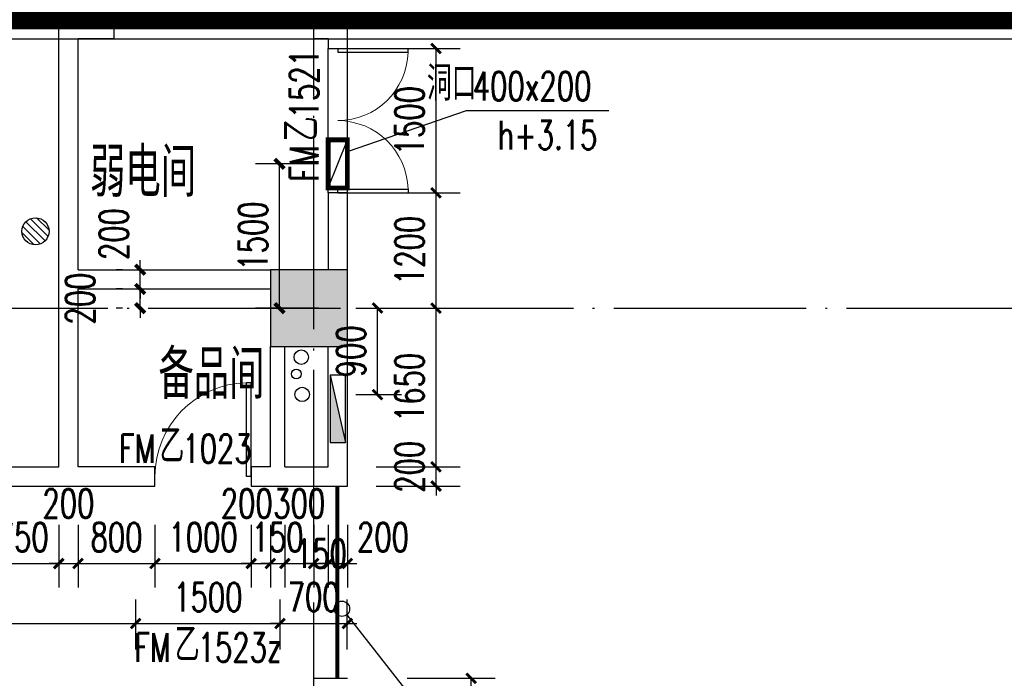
# Model space of a CAD drawing. Extents: x 797781 to 1255204, y 21234 to 1024248.
# Tile 449 of 656: x 952251 to 962488, y 485593 to 492443. Entities that reach past the tile are written whole.
import ezdxf

# ---------------------------------------------------------------- set-up
doc = ezdxf.new("R2010")
doc.units = 0
doc.header["$LTSCALE"] = 1000
doc.header["$MEASUREMENT"] = 0
for name, pattern in [('( Hidden )', [0.375, 0.25, -0.125]), ('230303生产综合楼-平面图_t8$0$DOTE', [2.42, 2, -0.2, 0.02, -0.2]), ('__DASH', [0.35, 0.25, -0.1])]:
    doc.linetypes.add(name, pattern=pattern)
for name, color, linetype in [('.2023.03.07提建筑条件', 3, 'Continuous'), ('230303生产综合楼-平面图_t8$0$A-WALL-CURTWALL', 4, 'Continuous'), ('230303生产综合楼-平面图_t8$0$COLUMN', 40, 'Continuous'), ('230303生产综合楼-平面图_t8$0$CURTWALL', 4, 'Continuous'), ('230303生产综合楼-平面图_t8$0$DIM_IDEN', 3, 'Continuous'), ('230303生产综合楼-平面图_t8$0$DOOR_FIRE', 4, 'Continuous'), ('230303生产综合楼-平面图_t8$0$DOOR_FIRE_TEXT', 7, 'Continuous'), ('230303生产综合楼-平面图_t8$0$DOTE', 1, '230303生产综合楼-平面图_t8$0$DOTE'), ('230303生产综合楼-平面图_t8$0$PUB_DIM', 3, 'Continuous'), ('230303生产综合楼-平面图_t8$0$PUB_HATCH', 8, 'Continuous'), ('230303生产综合楼-平面图_t8$0$PUB_TEXT', 7, 'Continuous'), ('230303生产综合楼-平面图_t8$0$VPIPE-雨水', 4, 'Continuous'), ('230303生产综合楼-平面图_t8$0$VRV-PIPE', 1, 'Continuous'), ('230303生产综合楼-平面图_t8$0$WALL', 40, 'Continuous'), ('230303生产综合楼-平面图_t8$0$板洞', 6, 'Continuous'), ('DIM_LEAD', 3, 'Continuous'), ('EQUIP_地漏', 7, 'Continuous'), ('EQUIP_消火栓', 7, 'Continuous'), ('PUB_DIM', 3, 'Continuous'), ('PUB_HATCH', 8, 'Continuous'), ('PUB_TEXT', 7, 'Continuous'), ('VPIPE-消防', 1, 'Continuous'), ('防排烟', 7, 'Continuous')]:
    doc.layers.add(name, color=color, linetype=linetype)
doc.styles.add('230303生产综合楼-平面图_t8$0$_TCH_DIM', font='SIMPLEX', dxfattribs={"bigfont": 'GBCBIG'})
doc.styles.add('230303生产综合楼-平面图_T8$0$_TCH_DIM_T3', font='SIMPLEX', dxfattribs={"width": 0.705882, "bigfont": 'GBCBIG'})
doc.styles.add('230303生产综合楼-平面图_t8$0$_TCH_WINDOW', font='SIMPLEX', dxfattribs={"height": 3.5, "bigfont": 'GBCBIG'})
doc.styles.add('_TCH_DIM', font='SIMPLEX', dxfattribs={"bigfont": 'GBCBIG'})
doc.styles.add('_TCH_DIM_T3', font='SIMPLEX', dxfattribs={"width": 0.705882, "bigfont": 'GBCBIG'})
doc.dimstyles.new('230303生产综合楼-平面图_T8$0$_TCH_ARCH&&100', dxfattribs={"dimtxt": 297.5, "dimasz": 100, "dimexe": 250, "dimexo": 300, "dimgap": 126.25, "dimtad": 1, "dimdec": 0, "dimzin": 0, "dimdsep": 46, "dimtxsty": '230303生产综合楼-平面图_T8$0$_TCH_DIM_T3', "dimblk": '230303生产综合楼-平面图_t8$0$_ArchTick', "dimcen": 0.09, "dimclrt": 7, "dimazin": 2, "dimtfac": 1, "dimtdec": 0, "dimtix": 1, "dimtmove": 2, "dimatfit": 3, "dimfxl": 1, "dimtolj": 1, "dimtzin": 0, "dimarcsym": 0})
doc.dimstyles.new('_TCH_ARCH&&100', dxfattribs={"dimtxt": 297.5, "dimasz": 100, "dimexe": 250, "dimexo": 300, "dimgap": 126.25, "dimtad": 1, "dimdec": 0, "dimzin": 0, "dimdsep": 46, "dimtxsty": '_TCH_DIM_T3', "dimblk": 'ARCHTICK', "dimcen": 0.09, "dimclrt": 7, "dimazin": 2, "dimtfac": 1, "dimtdec": 0, "dimtix": 1, "dimtmove": 2, "dimatfit": 3, "dimfxl": 1, "dimtolj": 1, "dimtzin": 0, "dimarcsym": 0})

# ---------------------------------------------------------------- blocks, each defined once
blk = doc.blocks.new('AQ4-5')
at = {"color": 6, "linetype": '__DASH', "ltscale": 4, "const_width": 200}
blk.add_lwpolyline([(1037161, 481763), (1037161, 487414), (1062695, 484763), (1130261, 484763), (1130261, 481763)], dxfattribs=at)
blk = doc.blocks.new('_ArchTick')
at = {"color": 0, "linetype": 'ByBlock', "const_width": 0.4}
blk.add_lwpolyline([(-0.5, -0.5), (0.5, 0.5)], dxfattribs=at)
blk = doc.blocks.new('*D6689')
at = {"layer": 'Defpoints', "color": 0, "transparency": 16777216}
for p in [(1097055, 374697), (1097761, 374697), (1097761, 373196)]:
    blk.add_point(p, dxfattribs=at)
at = {"layer": 'PUB_DIM', "color": 0, "lineweight": -2, "transparency": 16777216}
for p, q in [((1097461, 374697), (1096805, 374697)), ((1097055, 373196), (1097055, 374697)), ((1097461, 373196), (1096805, 373196))]:
    blk.add_line(p, q, dxfattribs=at)
at = {"layer": 'PUB_DIM', "color": 0, "lineweight": -2, "transparency": 16777216, "xscale": 100, "yscale": 100, "zscale": 100}
for p, rotation in [((1097055, 374697), 90), ((1097055, 373196), 270)]:
    blk.add_blockref('_ArchTick', p, dxfattribs=dict(at, rotation=rotation))
at = {"layer": 'PUB_DIM', "color": 7, "transparency": 16777216, "insert": (1096780, 373946), "char_height": 297.5, "attachment_point": 5, "rotation": 90, "style": '_TCH_DIM_T3'}
blk.add_mtext('\\A1;1500', dxfattribs=at)
blk = doc.blocks.new('$TwtSys$00000141')
for p, q in [((-94.2, 7.7), (-10.1, 91.8)), ((-94.2, 7.7), (-10.1, 91.8)), ((-87.2, -35.1), (35.1, 87.2)), ((-87.2, -35.1), (35.1, 87.2)), ((-66.5, -66.5), (66.5, 66.5)), ((-66.5, -66.5), (66.5, 66.5)), ((-32.4, -87.1), (87.6, 32.9)), ((-32.4, -87.1), (87.6, 32.9)), ((11.4, -92.3), (92.3, -11.4)), ((11.4, -92.3), (92.3, -11.4))]:
    blk.add_line(p, q)
blk.add_circle((0, 0), 94)
blk.add_circle((0, 0), 94)
blk = doc.blocks.new('3FDL')
at = {"layer": 'EQUIP_地漏', "xscale": 1.5, "yscale": 1.5, "zscale": 1.5, "rotation": 270}
blk.add_blockref('$TwtSys$00000141', (1154790, 179203, -32), dxfattribs=at)
blk = doc.blocks.new('230303生产综合楼-平面图_t8$0$_ArchTick')
at = {"color": 0, "linetype": 'ByBlock', "const_width": 0.3}
blk.add_lwpolyline([(-0.5, -0.5), (0.5, 0.5)], dxfattribs=at)
blk = doc.blocks.new('*D6323')
at = {"layer": '230303生产综合楼-平面图_t8$0$PUB_DIM', "color": 0, "lineweight": -2, "transparency": 16777216}
for p, q in [((1083225, 282400), (1083701, 282400)), ((1083451, 281500), (1083451, 282400)), ((1083225, 281500), (1083701, 281500))]:
    blk.add_line(p, q, dxfattribs=at)
at = {"layer": 'Defpoints', "color": 0, "transparency": 16777216}
for p in [(1082925, 282400), (1083451, 282400), (1082925, 281500)]:
    blk.add_point(p, dxfattribs=at)
at = {"layer": '230303生产综合楼-平面图_t8$0$PUB_DIM', "color": 0, "lineweight": -2, "transparency": 16777216, "xscale": 100, "yscale": 100, "zscale": 100}
for p, rotation in [((1083451, 282400), 90), ((1083451, 281500), 270)]:
    blk.add_blockref('230303生产综合楼-平面图_t8$0$_ArchTick', p, dxfattribs=dict(at, rotation=rotation))
at = {"layer": '230303生产综合楼-平面图_t8$0$PUB_DIM', "color": 7, "transparency": 16777216, "insert": (1083176, 281950), "char_height": 297.5, "attachment_point": 5, "rotation": 90, "style": '230303生产综合楼-平面图_T8$0$_TCH_DIM_T3'}
blk.add_mtext('\\A1;900', dxfattribs=at)
blk = doc.blocks.new('$TwtSys$00000434')
for p, q in [((-0.5, 0.5), (-0.5, -0.5)), ((-0.5, -0.5), (0.5, 0.5)), ((0.5, 0.5), (-0.5, 0.5)), ((0.5, -0.5), (0.5, 0.5)), ((-0.5, -0.5), (0.5, -0.5))]:
    blk.add_line(p, q)
blk.add_solid([(0.5, -0.5), (0.5, 0.5), (-0.5, -0.5)])
blk = doc.blocks.new('230303生产综合楼-平面图_t8$0$LMJ')
at = {"layer": '230303生产综合楼-平面图_t8$0$VRV-PIPE', "color": 2, "linetype": 'Continuous'}
blk.add_circle((1092641, 183743), 50, dxfattribs=at)
blk = doc.blocks.new('*D6218')
at = {"layer": '230303生产综合楼-平面图_t8$0$PUB_DIM', "color": 0, "lineweight": -2, "transparency": 16777216}
for p, q in [((773098, 188199), (773098, 188719)), ((779998, 188199), (779998, 188719)), ((773098, 188469), (779998, 188469))]:
    blk.add_line(p, q, dxfattribs=at)
at = {"layer": 'Defpoints', "color": 0, "transparency": 16777216}
for p in [(779998, 188469), (773098, 187899), (779998, 187899)]:
    blk.add_point(p, dxfattribs=at)
at = {"layer": '230303生产综合楼-平面图_t8$0$PUB_DIM', "color": 0, "lineweight": -2, "transparency": 16777216, "xscale": 100, "yscale": 100, "zscale": 100}
for p, rotation in [((773098, 188469), 180.000151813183), ((779998, 188469), 0.0001518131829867)]:
    blk.add_blockref('230303生产综合楼-平面图_t8$0$_ArchTick', p, dxfattribs=dict(at, rotation=rotation))
at = {"layer": '230303生产综合楼-平面图_t8$0$PUB_DIM', "color": 7, "transparency": 16777216, "insert": (776548, 188744), "char_height": 297.5, "attachment_point": 5, "rotation": 0.0002, "style": '230303生产综合楼-平面图_T8$0$_TCH_DIM_T3'}
blk.add_mtext('\\A1;6900', dxfattribs=at)
blk = doc.blocks.new('*D6219')
at = {"layer": '230303生产综合楼-平面图_t8$0$PUB_DIM', "color": 0, "lineweight": -2, "transparency": 16777216}
for p, q in [((779998, 188199), (779998, 188719)), ((781498, 188199), (781498, 188719)), ((779998, 188469), (781498, 188469))]:
    blk.add_line(p, q, dxfattribs=at)
at = {"layer": 'Defpoints', "color": 0, "transparency": 16777216}
for p in [(781498, 188469), (779998, 187899), (781498, 187899)]:
    blk.add_point(p, dxfattribs=at)
at = {"layer": '230303生产综合楼-平面图_t8$0$PUB_DIM', "color": 0, "lineweight": -2, "transparency": 16777216, "xscale": 100, "yscale": 100, "zscale": 100}
for p, rotation in [((779998, 188469), 180.0001518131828), ((781498, 188469), 0.000151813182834)]:
    blk.add_blockref('230303生产综合楼-平面图_t8$0$_ArchTick', p, dxfattribs=dict(at, rotation=rotation))
at = {"layer": '230303生产综合楼-平面图_t8$0$PUB_DIM', "color": 7, "transparency": 16777216, "insert": (780748, 188744), "char_height": 297.5, "attachment_point": 5, "rotation": 0.0002, "style": '230303生产综合楼-平面图_T8$0$_TCH_DIM_T3'}
blk.add_mtext('\\A1;1500', dxfattribs=at)
blk = doc.blocks.new('*D6220')
at = {"layer": '230303生产综合楼-平面图_t8$0$PUB_DIM', "color": 0, "lineweight": -2, "transparency": 16777216}
for p, q in [((781498, 188199), (781498, 188719)), ((782198, 188199), (782198, 188719)), ((781498, 188469), (781398, 188469)), ((781498, 188469), (782198, 188469)), ((782198, 188469), (782298, 188469))]:
    blk.add_line(p, q, dxfattribs=at)
at = {"layer": 'Defpoints', "color": 0, "transparency": 16777216}
for p in [(782198, 188469), (781498, 187899), (782198, 187899)]:
    blk.add_point(p, dxfattribs=at)
at = {"layer": '230303生产综合楼-平面图_t8$0$PUB_DIM', "color": 0, "lineweight": -2, "transparency": 16777216, "xscale": 100, "yscale": 100, "zscale": 100}
for p, rotation in [((781498, 188469), 0.0001518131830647), ((782198, 188469), 180.0001518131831)]:
    blk.add_blockref('230303生产综合楼-平面图_t8$0$_ArchTick', p, dxfattribs=dict(at, rotation=rotation))
at = {"layer": '230303生产综合楼-平面图_t8$0$PUB_DIM', "color": 7, "transparency": 16777216, "insert": (781848, 188744), "char_height": 297.5, "attachment_point": 5, "rotation": 0.0002, "style": '230303生产综合楼-平面图_T8$0$_TCH_DIM_T3'}
blk.add_mtext('\\A1;700', dxfattribs=at)
blk = doc.blocks.new('*D6234')
at = {"layer": '230303生产综合楼-平面图_t8$0$PUB_DIM', "color": 0, "lineweight": -2, "transparency": 16777216}
for p, q in [((782821, 187899), (783736, 187899)), ((783486, 183349), (783486, 187899)), ((782821, 183349), (783736, 183349))]:
    blk.add_line(p, q, dxfattribs=at)
at = {"layer": 'Defpoints', "color": 0, "transparency": 16777216}
for p in [(782521, 187899), (783486, 187899), (782521, 183349)]:
    blk.add_point(p, dxfattribs=at)
at = {"layer": '230303生产综合楼-平面图_t8$0$PUB_DIM', "color": 0, "lineweight": -2, "transparency": 16777216, "xscale": 100, "yscale": 100, "zscale": 100}
for p, rotation in [((783486, 187899), 90), ((783486, 183349), 270)]:
    blk.add_blockref('230303生产综合楼-平面图_t8$0$_ArchTick', p, dxfattribs=dict(at, rotation=rotation))
at = {"layer": '230303生产综合楼-平面图_t8$0$PUB_DIM', "color": 7, "transparency": 16777216, "insert": (783211, 185624), "char_height": 297.5, "attachment_point": 5, "rotation": 90, "style": '230303生产综合楼-平面图_T8$0$_TCH_DIM_T3'}
blk.add_mtext('\\A1;4550', dxfattribs=at)
blk = doc.blocks.new('*D1553')
at = {"layer": 'Defpoints', "color": 0, "transparency": 16777216}
for p in [(953504, 489643), (953619, 489643), (953619, 489443)]:
    blk.add_point(p, dxfattribs=at)
at = {"layer": 'PUB_DIM', "color": 0, "lineweight": -2, "transparency": 16777216}
for p, q in [((953504, 489643), (953504, 489743)), ((953319, 489643), (953254, 489643)), ((953504, 489443), (953504, 489643)), ((953319, 489443), (953254, 489443)), ((953504, 489443), (953504, 489343))]:
    blk.add_line(p, q, dxfattribs=at)
at = {"layer": 'PUB_DIM', "color": 0, "lineweight": -2, "transparency": 16777216, "xscale": 100, "yscale": 100, "zscale": 100}
for p, rotation in [((953504, 489643), 270), ((953504, 489443), 90)]:
    blk.add_blockref('_ArchTick', p, dxfattribs=dict(at, rotation=rotation))
at = {"layer": 'PUB_DIM', "color": 7, "transparency": 16777216, "insert": (952879, 489543), "char_height": 297.5, "attachment_point": 5, "rotation": 90, "style": '_TCH_DIM_T3'}
blk.add_mtext('\\A1;200', dxfattribs=at)
blk = doc.blocks.new('*D1554')
at = {"layer": 'Defpoints', "color": 0, "transparency": 16777216}
for p in [(953504, 489843), (953619, 489843), (953619, 489643)]:
    blk.add_point(p, dxfattribs=at)
at = {"layer": 'PUB_DIM', "color": 0, "lineweight": -2, "transparency": 16777216}
for p, q in [((953319, 489843), (953254, 489843)), ((953504, 489843), (953504, 489943)), ((953504, 489643), (953504, 489843)), ((953319, 489643), (953254, 489643)), ((953504, 489643), (953504, 489543))]:
    blk.add_line(p, q, dxfattribs=at)
at = {"layer": 'PUB_DIM', "color": 0, "lineweight": -2, "transparency": 16777216, "xscale": 100, "yscale": 100, "zscale": 100}
for p, rotation in [((953504, 489843), 270), ((953504, 489643), 90)]:
    blk.add_blockref('_ArchTick', p, dxfattribs=dict(at, rotation=rotation))
at = {"layer": 'PUB_DIM', "color": 7, "transparency": 16777216, "insert": (953229, 490213), "char_height": 297.5, "attachment_point": 5, "rotation": 90, "style": '_TCH_DIM_T3'}
blk.add_mtext('\\A1;200', dxfattribs=at)
blk = doc.blocks.new('*D1667')
at = {"layer": '230303生产综合楼-平面图_t8$0$PUB_DIM', "color": 0, "lineweight": -2, "transparency": 16777216}
for p, q in [((956580, 487793), (956580, 487893)), ((955958, 487793), (956830, 487793)), ((956580, 487593), (956580, 487793)), ((955958, 487593), (956830, 487593)), ((956580, 487593), (956580, 487493))]:
    blk.add_line(p, q, dxfattribs=at)
at = {"layer": 'Defpoints', "color": 0, "transparency": 16777216}
for p in [(955658, 487793), (956580, 487793), (955658, 487593)]:
    blk.add_point(p, dxfattribs=at)
at = {"layer": '230303生产综合楼-平面图_t8$0$PUB_DIM', "color": 0, "lineweight": -2, "transparency": 16777216, "xscale": 100, "yscale": 100, "zscale": 100}
for p, rotation in [((956580, 487793), 270), ((956580, 487593), 90)]:
    blk.add_blockref('230303生产综合楼-平面图_t8$0$_ArchTick', p, dxfattribs=dict(at, rotation=rotation))
at = {"layer": '230303生产综合楼-平面图_t8$0$PUB_DIM', "color": 7, "transparency": 16777216, "insert": (956305, 487793), "char_height": 297.5, "attachment_point": 5, "rotation": 90, "style": '230303生产综合楼-平面图_T8$0$_TCH_DIM_T3'}
blk.add_mtext('\\A1;200', dxfattribs=at)
blk = doc.blocks.new('*D1668')
at = {"layer": '230303生产综合楼-平面图_t8$0$PUB_DIM', "color": 0, "lineweight": -2, "transparency": 16777216}
for p, q in [((955958, 489443), (956830, 489443)), ((956580, 487793), (956580, 489443)), ((955958, 487793), (956830, 487793))]:
    blk.add_line(p, q, dxfattribs=at)
at = {"layer": 'Defpoints', "color": 0, "transparency": 16777216}
for p in [(955658, 489443), (956580, 489443), (955658, 487793)]:
    blk.add_point(p, dxfattribs=at)
at = {"layer": '230303生产综合楼-平面图_t8$0$PUB_DIM', "color": 0, "lineweight": -2, "transparency": 16777216, "xscale": 100, "yscale": 100, "zscale": 100}
for p, rotation in [((956580, 489443), 90), ((956580, 487793), 270)]:
    blk.add_blockref('230303生产综合楼-平面图_t8$0$_ArchTick', p, dxfattribs=dict(at, rotation=rotation))
at = {"layer": '230303生产综合楼-平面图_t8$0$PUB_DIM', "color": 7, "transparency": 16777216, "insert": (956305, 488618), "char_height": 297.5, "attachment_point": 5, "rotation": 90, "style": '230303生产综合楼-平面图_T8$0$_TCH_DIM_T3'}
blk.add_mtext('\\A1;1650', dxfattribs=at)
blk = doc.blocks.new('*D1669')
at = {"layer": '230303生产综合楼-平面图_t8$0$PUB_DIM', "color": 0, "lineweight": -2, "transparency": 16777216}
for p, q in [((955958, 490643), (956830, 490643)), ((956580, 489443), (956580, 490643)), ((955958, 489443), (956830, 489443))]:
    blk.add_line(p, q, dxfattribs=at)
at = {"layer": 'Defpoints', "color": 0, "transparency": 16777216}
for p in [(955658, 490643), (956580, 490643), (955658, 489443)]:
    blk.add_point(p, dxfattribs=at)
at = {"layer": '230303生产综合楼-平面图_t8$0$PUB_DIM', "color": 0, "lineweight": -2, "transparency": 16777216, "xscale": 100, "yscale": 100, "zscale": 100}
for p, rotation in [((956580, 490643), 90), ((956580, 489443), 270)]:
    blk.add_blockref('230303生产综合楼-平面图_t8$0$_ArchTick', p, dxfattribs=dict(at, rotation=rotation))
at = {"layer": '230303生产综合楼-平面图_t8$0$PUB_DIM', "color": 7, "transparency": 16777216, "insert": (956305, 490043), "char_height": 297.5, "attachment_point": 5, "rotation": 90, "style": '230303生产综合楼-平面图_T8$0$_TCH_DIM_T3'}
blk.add_mtext('\\A1;1200', dxfattribs=at)
blk = doc.blocks.new('*D1670')
at = {"layer": '230303生产综合楼-平面图_t8$0$PUB_DIM', "color": 0, "lineweight": -2, "transparency": 16777216}
for p, q in [((955958, 492143), (956830, 492143)), ((956580, 490643), (956580, 492143)), ((955958, 490643), (956830, 490643))]:
    blk.add_line(p, q, dxfattribs=at)
at = {"layer": 'Defpoints', "color": 0, "transparency": 16777216}
for p in [(955658, 492143), (956580, 492143), (955658, 490643)]:
    blk.add_point(p, dxfattribs=at)
at = {"layer": '230303生产综合楼-平面图_t8$0$PUB_DIM', "color": 0, "lineweight": -2, "transparency": 16777216, "xscale": 100, "yscale": 100, "zscale": 100}
for p, rotation in [((956580, 492143), 90), ((956580, 490643), 270)]:
    blk.add_blockref('230303生产综合楼-平面图_t8$0$_ArchTick', p, dxfattribs=dict(at, rotation=rotation))
at = {"layer": '230303生产综合楼-平面图_t8$0$PUB_DIM', "color": 7, "transparency": 16777216, "insert": (956305, 491393), "char_height": 297.5, "attachment_point": 5, "rotation": 90, "style": '230303生产综合楼-平面图_T8$0$_TCH_DIM_T3'}
blk.add_mtext('\\A1;1500', dxfattribs=at)
blk = doc.blocks.new('*D1694')
at = {"layer": '230303生产综合楼-平面图_t8$0$PUB_DIM', "color": 0, "lineweight": -2, "transparency": 16777216}
for p, q in [((951908, 487190), (951908, 486537)), ((952658, 487190), (952658, 486537)), ((951908, 486787), (951808, 486787)), ((951908, 486787), (952658, 486787)), ((952658, 486787), (952758, 486787))]:
    blk.add_line(p, q, dxfattribs=at)
at = {"layer": 'Defpoints', "color": 0, "transparency": 16777216}
for p in [(951908, 487490), (952658, 487490), (952658, 486787)]:
    blk.add_point(p, dxfattribs=at)
at = {"layer": '230303生产综合楼-平面图_t8$0$PUB_DIM', "color": 0, "lineweight": -2, "transparency": 16777216, "xscale": 100, "yscale": 100, "zscale": 100}
blk.add_blockref('230303生产综合楼-平面图_t8$0$_ArchTick', (951908, 486787), dxfattribs=at)
at = {"layer": '230303生产综合楼-平面图_t8$0$PUB_DIM', "color": 0, "lineweight": -2, "transparency": 16777216, "xscale": 100, "yscale": 100, "zscale": 100, "rotation": 180}
blk.add_blockref('230303生产综合楼-平面图_t8$0$_ArchTick', (952658, 486787), dxfattribs=at)
at = {"layer": '230303生产综合楼-平面图_t8$0$PUB_DIM', "color": 7, "transparency": 16777216, "insert": (952283, 487062), "char_height": 297.5, "attachment_point": 5, "style": '230303生产综合楼-平面图_T8$0$_TCH_DIM_T3'}
blk.add_mtext('\\A1;750', dxfattribs=at)
blk = doc.blocks.new('*D1695')
at = {"layer": '230303生产综合楼-平面图_t8$0$PUB_DIM', "color": 0, "lineweight": -2, "transparency": 16777216}
for p, q in [((952658, 487190), (952658, 486537)), ((952858, 487190), (952858, 486537)), ((952658, 486787), (952558, 486787)), ((952658, 486787), (952858, 486787)), ((952858, 486787), (952958, 486787))]:
    blk.add_line(p, q, dxfattribs=at)
at = {"layer": 'Defpoints', "color": 0, "transparency": 16777216}
for p in [(952658, 487490), (952858, 487490), (952858, 486787)]:
    blk.add_point(p, dxfattribs=at)
at = {"layer": '230303生产综合楼-平面图_t8$0$PUB_DIM', "color": 0, "lineweight": -2, "transparency": 16777216, "xscale": 100, "yscale": 100, "zscale": 100}
blk.add_blockref('230303生产综合楼-平面图_t8$0$_ArchTick', (952658, 486787), dxfattribs=at)
at = {"layer": '230303生产综合楼-平面图_t8$0$PUB_DIM', "color": 0, "lineweight": -2, "transparency": 16777216, "xscale": 100, "yscale": 100, "zscale": 100, "rotation": 180}
blk.add_blockref('230303生产综合楼-平面图_t8$0$_ArchTick', (952858, 486787), dxfattribs=at)
at = {"layer": '230303生产综合楼-平面图_t8$0$PUB_DIM', "color": 7, "transparency": 16777216, "insert": (952758, 487412), "char_height": 297.5, "attachment_point": 5, "style": '230303生产综合楼-平面图_T8$0$_TCH_DIM_T3'}
blk.add_mtext('\\A1;200', dxfattribs=at)
blk = doc.blocks.new('*D1696')
at = {"layer": '230303生产综合楼-平面图_t8$0$PUB_DIM', "color": 0, "lineweight": -2, "transparency": 16777216}
for p, q in [((952858, 487190), (952858, 486537)), ((953658, 487190), (953658, 486537)), ((952858, 486787), (953658, 486787))]:
    blk.add_line(p, q, dxfattribs=at)
at = {"layer": 'Defpoints', "color": 0, "transparency": 16777216}
for p in [(952858, 487490), (953658, 487490), (953658, 486787)]:
    blk.add_point(p, dxfattribs=at)
at = {"layer": '230303生产综合楼-平面图_t8$0$PUB_DIM', "color": 0, "lineweight": -2, "transparency": 16777216, "xscale": 100, "yscale": 100, "zscale": 100, "rotation": 180}
blk.add_blockref('230303生产综合楼-平面图_t8$0$_ArchTick', (952858, 486787), dxfattribs=at)
at = {"layer": '230303生产综合楼-平面图_t8$0$PUB_DIM', "color": 0, "lineweight": -2, "transparency": 16777216, "xscale": 100, "yscale": 100, "zscale": 100}
blk.add_blockref('230303生产综合楼-平面图_t8$0$_ArchTick', (953658, 486787), dxfattribs=at)
at = {"layer": '230303生产综合楼-平面图_t8$0$PUB_DIM', "color": 7, "transparency": 16777216, "insert": (953258, 487062), "char_height": 297.5, "attachment_point": 5, "style": '230303生产综合楼-平面图_T8$0$_TCH_DIM_T3'}
blk.add_mtext('\\A1;800', dxfattribs=at)
blk = doc.blocks.new('*D1697')
at = {"layer": '230303生产综合楼-平面图_t8$0$PUB_DIM', "color": 0, "lineweight": -2, "transparency": 16777216}
for p, q in [((953658, 487190), (953658, 486537)), ((954658, 487190), (954658, 486537)), ((953658, 486787), (954658, 486787))]:
    blk.add_line(p, q, dxfattribs=at)
at = {"layer": 'Defpoints', "color": 0, "transparency": 16777216}
for p in [(953658, 487490), (954658, 487490), (954658, 486787)]:
    blk.add_point(p, dxfattribs=at)
at = {"layer": '230303生产综合楼-平面图_t8$0$PUB_DIM', "color": 0, "lineweight": -2, "transparency": 16777216, "xscale": 100, "yscale": 100, "zscale": 100, "rotation": 180}
blk.add_blockref('230303生产综合楼-平面图_t8$0$_ArchTick', (953658, 486787), dxfattribs=at)
at = {"layer": '230303生产综合楼-平面图_t8$0$PUB_DIM', "color": 0, "lineweight": -2, "transparency": 16777216, "xscale": 100, "yscale": 100, "zscale": 100}
blk.add_blockref('230303生产综合楼-平面图_t8$0$_ArchTick', (954658, 486787), dxfattribs=at)
at = {"layer": '230303生产综合楼-平面图_t8$0$PUB_DIM', "color": 7, "transparency": 16777216, "insert": (954158, 487062), "char_height": 297.5, "attachment_point": 5, "style": '230303生产综合楼-平面图_T8$0$_TCH_DIM_T3'}
blk.add_mtext('\\A1;1000', dxfattribs=at)
blk = doc.blocks.new('*D1698')
at = {"layer": '230303生产综合楼-平面图_t8$0$PUB_DIM', "color": 0, "lineweight": -2, "transparency": 16777216}
for p, q in [((954658, 487190), (954658, 486537)), ((954858, 487190), (954858, 486537)), ((954658, 486787), (954558, 486787)), ((954658, 486787), (954858, 486787)), ((954858, 486787), (954958, 486787))]:
    blk.add_line(p, q, dxfattribs=at)
at = {"layer": 'Defpoints', "color": 0, "transparency": 16777216}
for p in [(954658, 487490), (954858, 487490), (954858, 486787)]:
    blk.add_point(p, dxfattribs=at)
at = {"layer": '230303生产综合楼-平面图_t8$0$PUB_DIM', "color": 0, "lineweight": -2, "transparency": 16777216, "xscale": 100, "yscale": 100, "zscale": 100}
blk.add_blockref('230303生产综合楼-平面图_t8$0$_ArchTick', (954658, 486787), dxfattribs=at)
at = {"layer": '230303生产综合楼-平面图_t8$0$PUB_DIM', "color": 0, "lineweight": -2, "transparency": 16777216, "xscale": 100, "yscale": 100, "zscale": 100, "rotation": 180}
blk.add_blockref('230303生产综合楼-平面图_t8$0$_ArchTick', (954858, 486787), dxfattribs=at)
at = {"layer": '230303生产综合楼-平面图_t8$0$PUB_DIM', "color": 7, "transparency": 16777216, "insert": (954612, 487412), "char_height": 297.5, "attachment_point": 5, "style": '230303生产综合楼-平面图_T8$0$_TCH_DIM_T3'}
blk.add_mtext('\\A1;200', dxfattribs=at)
blk = doc.blocks.new('*D1699')
at = {"layer": '230303生产综合楼-平面图_t8$0$PUB_DIM', "color": 0, "lineweight": -2, "transparency": 16777216}
for p, q in [((954858, 487190), (954858, 486537)), ((955008, 487190), (955008, 486537)), ((954858, 486787), (954758, 486787)), ((954858, 486787), (955008, 486787)), ((955008, 486787), (955108, 486787))]:
    blk.add_line(p, q, dxfattribs=at)
at = {"layer": 'Defpoints', "color": 0, "transparency": 16777216}
for p in [(954858, 487490), (955008, 487490), (955008, 486787)]:
    blk.add_point(p, dxfattribs=at)
at = {"layer": '230303生产综合楼-平面图_t8$0$PUB_DIM', "color": 0, "lineweight": -2, "transparency": 16777216, "xscale": 100, "yscale": 100, "zscale": 100}
blk.add_blockref('230303生产综合楼-平面图_t8$0$_ArchTick', (954858, 486787), dxfattribs=at)
at = {"layer": '230303生产综合楼-平面图_t8$0$PUB_DIM', "color": 0, "lineweight": -2, "transparency": 16777216, "xscale": 100, "yscale": 100, "zscale": 100, "rotation": 180}
blk.add_blockref('230303生产综合楼-平面图_t8$0$_ArchTick', (955008, 486787), dxfattribs=at)
at = {"layer": '230303生产综合楼-平面图_t8$0$PUB_DIM', "color": 7, "transparency": 16777216, "insert": (954933, 487062), "char_height": 297.5, "attachment_point": 5, "style": '230303生产综合楼-平面图_T8$0$_TCH_DIM_T3'}
blk.add_mtext('\\A1;150', dxfattribs=at)
blk = doc.blocks.new('*D1700')
at = {"layer": '230303生产综合楼-平面图_t8$0$PUB_DIM', "color": 0, "lineweight": -2, "transparency": 16777216}
for p, q in [((955008, 487190), (955008, 486537)), ((955308, 487190), (955308, 486537)), ((955008, 486787), (955308, 486787))]:
    blk.add_line(p, q, dxfattribs=at)
at = {"layer": 'Defpoints', "color": 0, "transparency": 16777216}
for p in [(955008, 487490), (955308, 487490), (955308, 486787)]:
    blk.add_point(p, dxfattribs=at)
at = {"layer": '230303生产综合楼-平面图_t8$0$PUB_DIM', "color": 0, "lineweight": -2, "transparency": 16777216, "xscale": 100, "yscale": 100, "zscale": 100, "rotation": 180}
blk.add_blockref('230303生产综合楼-平面图_t8$0$_ArchTick', (955008, 486787), dxfattribs=at)
at = {"layer": '230303生产综合楼-平面图_t8$0$PUB_DIM', "color": 0, "lineweight": -2, "transparency": 16777216, "xscale": 100, "yscale": 100, "zscale": 100}
blk.add_blockref('230303生产综合楼-平面图_t8$0$_ArchTick', (955308, 486787), dxfattribs=at)
at = {"layer": '230303生产综合楼-平面图_t8$0$PUB_DIM', "color": 7, "transparency": 16777216, "insert": (955158, 487412), "char_height": 297.5, "attachment_point": 5, "style": '230303生产综合楼-平面图_T8$0$_TCH_DIM_T3'}
blk.add_mtext('\\A1;300', dxfattribs=at)
blk = doc.blocks.new('*D1701')
at = {"layer": '230303生产综合楼-平面图_t8$0$PUB_DIM', "color": 0, "lineweight": -2, "transparency": 16777216}
for p, q in [((955308, 487190), (955308, 486537)), ((955458, 487190), (955458, 486537)), ((955308, 486787), (955208, 486787)), ((955308, 486787), (955458, 486787)), ((955458, 486787), (955558, 486787))]:
    blk.add_line(p, q, dxfattribs=at)
at = {"layer": 'Defpoints', "color": 0, "transparency": 16777216}
for p in [(955308, 487490), (955458, 487490), (955458, 486787)]:
    blk.add_point(p, dxfattribs=at)
at = {"layer": '230303生产综合楼-平面图_t8$0$PUB_DIM', "color": 0, "lineweight": -2, "transparency": 16777216, "xscale": 100, "yscale": 100, "zscale": 100}
blk.add_blockref('230303生产综合楼-平面图_t8$0$_ArchTick', (955308, 486787), dxfattribs=at)
at = {"layer": '230303生产综合楼-平面图_t8$0$PUB_DIM', "color": 0, "lineweight": -2, "transparency": 16777216, "xscale": 100, "yscale": 100, "zscale": 100, "rotation": 180}
blk.add_blockref('230303生产综合楼-平面图_t8$0$_ArchTick', (955458, 486787), dxfattribs=at)
at = {"layer": '230303生产综合楼-平面图_t8$0$PUB_DIM', "color": 7, "transparency": 16777216, "insert": (955383, 486891), "char_height": 297.5, "attachment_point": 5, "style": '230303生产综合楼-平面图_T8$0$_TCH_DIM_T3'}
blk.add_mtext('\\A1;150', dxfattribs=at)
blk = doc.blocks.new('*D1702')
at = {"layer": '230303生产综合楼-平面图_t8$0$PUB_DIM', "color": 0, "lineweight": -2, "transparency": 16777216}
for p, q in [((955458, 487190), (955458, 486537)), ((955658, 487190), (955658, 486537)), ((955458, 486787), (955358, 486787)), ((955458, 486787), (955658, 486787)), ((955658, 486787), (955758, 486787))]:
    blk.add_line(p, q, dxfattribs=at)
at = {"layer": 'Defpoints', "color": 0, "transparency": 16777216}
for p in [(955458, 487490), (955658, 487490), (955658, 486787)]:
    blk.add_point(p, dxfattribs=at)
at = {"layer": '230303生产综合楼-平面图_t8$0$PUB_DIM', "color": 0, "lineweight": -2, "transparency": 16777216, "xscale": 100, "yscale": 100, "zscale": 100}
blk.add_blockref('230303生产综合楼-平面图_t8$0$_ArchTick', (955458, 486787), dxfattribs=at)
at = {"layer": '230303生产综合楼-平面图_t8$0$PUB_DIM', "color": 0, "lineweight": -2, "transparency": 16777216, "xscale": 100, "yscale": 100, "zscale": 100, "rotation": 180}
blk.add_blockref('230303生产综合楼-平面图_t8$0$_ArchTick', (955658, 486787), dxfattribs=at)
at = {"layer": '230303生产综合楼-平面图_t8$0$PUB_DIM', "color": 7, "transparency": 16777216, "insert": (956028, 487062), "char_height": 297.5, "attachment_point": 5, "style": '230303生产综合楼-平面图_T8$0$_TCH_DIM_T3'}
blk.add_mtext('\\A1;200', dxfattribs=at)
blk = doc.blocks.new('_FZH')
blk.add_lwpolyline([(-0.5, -0.5), (0.5, -0.5), (0.5, 0.5), (-0.5, 0.5)], close=True)
at = {"layer": 'PUB_HATCH'}
blk.add_solid([(-0.5, -0.5), (0.5, -0.5), (-0.5, 0.5), (0.5, 0.5)], dxfattribs=at)
blk = doc.blocks.new('230303生产综合楼-平面图_t8$0$$DorLib2D$00000001')
for p, q in [((0.45, 0.975), (0.5, 0.975)), ((0.45, 0), (0.45, 0.975)), ((0.5, 0), (0.5, 0.975)), ((0.5, 0), (0.45, 0))]:
    blk.add_line(p, q)
at = {"lineweight": 13}
blk.add_arc((0.475, 0), 0.975, 91.4693, 180, dxfattribs=at)
blk = doc.blocks.new('230303生产综合楼-平面图_t8$0$$DorLib2D$00000002')
for p, q in [((-0.5, 0), (-0.5, 0.4875)), ((-0.475, 0.4875), (-0.5, 0.4875)), ((-0.475, 0), (-0.475, 0.4875)), ((0.475, 0), (0.475, 0.4875)), ((0.475, 0.4875), (0.5, 0.4875)), ((0.5, 0), (0.5, 0.4875)), ((-0.5, 0), (-0.475, 0)), ((0.5, 0), (0.475, 0))]:
    blk.add_line(p, q)
at = {"lineweight": 13}
for centre, start, end in [((-0.4875, 0), 0, 88.53072), ((0.4875, 0), 91.46928, 180)]:
    blk.add_arc(centre, 0.4875, start, end, dxfattribs=at)
blk = doc.blocks.new('3FRD')
at = {"layer": '.2023.03.07提建筑条件', "const_width": 50}
blk.add_lwpolyline([(1097760.7, 374446.7), (1097560.7, 374446.7), (1097560.7, 374946.7), (1097760.7, 374946.7)], close=True, dxfattribs=at)
at = {"layer": '.2023.03.07提建筑条件'}
blk.add_lwpolyline([(1097560.7, 374446.7), (1097760.7, 374946.7)], dxfattribs=at)
at = {"layer": 'DIM_LEAD'}
for p, q in [((1097760.7, 374826.6), (1099000.2, 375250.4)), ((1099000.2, 375250.4), (1100480.2, 375250.4))]:
    blk.add_line(p, q, dxfattribs=at)
at = {"layer": 'PUB_TEXT', "style": '_TCH_DIM'}
blk.add_text('洞口', height=357.45, dxfattribs=at).set_placement((1098588.7, 375355.4))
at = {"layer": 'PUB_TEXT', "style": '_TCH_DIM', "width": 0.705882}
for s, p in [('400x200', (1099065.2, 375355.4)), ('h+3.15', (1099325.2, 374847.9))]:
    blk.add_text(s, height=297.5, dxfattribs=at).set_placement(p)
at = {"layer": 'PUB_DIM'}
dim = blk.add_aligned_dim(p1=(1097760.7, 373196.3), p2=(1097760.7, 374696.7), distance=705.9, dimstyle='_TCH_ARCH&&100', dxfattribs=at)
dim.commit()
dim.dimension.update_dxf_attribs({"geometry": '*D6689', "text_midpoint": (1096779.8, 373946.5)})
blk = doc.blocks.new('230303生产综合楼-平面图_t8$0$4-XHS')
at = {"layer": '230303生产综合楼-平面图_t8$0$VPIPE-雨水'}
blk.add_circle((1082658.6, 281889.5), 75, dxfattribs=at)
at = {"layer": 'VPIPE-消防'}
blk.add_circle((1082667.6, 281501.9), 75, dxfattribs=at)
at = {"layer": 'EQUIP_消火栓', "xscale": 700, "yscale": 160, "zscale": 700, "rotation": 269.9999999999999}
blk.add_blockref('$TwtSys$00000434', (1083037.9, 281351.2), dxfattribs=at)
at = {"layer": '230303生产综合楼-平面图_t8$0$PUB_DIM'}
dim = blk.add_aligned_dim(p1=(1082925.3, 281499.6), p2=(1082925.3, 282399.5), distance=-525.6, dimstyle='230303生产综合楼-平面图_T8$0$_TCH_ARCH&&100', dxfattribs=at)
dim.commit()
dim.dimension.update_dxf_attribs({"geometry": '*D6323', "text_midpoint": (1083175.8, 281949.6)})
blk = doc.blocks.new('230303生产综合楼-平面图_t8$0$HXT-1')
at = {"layer": '230303生产综合楼-平面图_t8$0$A-WALL-CURTWALL'}
blk.add_line((781998.3, 187898.9), (782198.3, 187898.9), dxfattribs=at)
blk.add_line((781998.3, 187898.9), (782198.3, 187898.9), dxfattribs=at)
at = {"layer": '230303生产综合楼-平面图_t8$0$WALL'}
blk.add_line((781848.3, 187898.9), (782198.3, 187898.9), dxfattribs=at)
at = {"layer": '230303生产综合楼-平面图_t8$0$DOOR_FIRE_TEXT', "style": '230303生产综合楼-平面图_t8$0$_TCH_WINDOW', "width": 0.705882}
for s, p in [('FM', (779984.2, 188071.5)), ('1523z', (780642.5, 188071.5))]:
    blk.add_text(s, height=297.5, dxfattribs=at).set_placement(p)
at = {"layer": '230303生产综合楼-平面图_t8$0$DOOR_FIRE_TEXT', "style": '230303生产综合楼-平面图_t8$0$_TCH_WINDOW'}
blk.add_text('乙', height=357.4, dxfattribs=at).set_placement((780404.2, 188071.5))
at = {"layer": '230303生产综合楼-平面图_t8$0$PUB_DIM'}
for p1, p2, distance, picture, middle in [((773098.3, 187898.9), (779998.3, 187898.9), 570, '*D6218', (776548.3, 188743.9)), ((779998.3, 187898.9), (781498.3, 187898.9), 570, '*D6219', (780748.3, 188743.9)), ((781498.3, 187898.9), (782198.3, 187898.9), 570, '*D6220', (781848.3, 188743.9)), ((782520.6, 183348.9), (782520.6, 187898.9), -965.7, '*D6234', (783211.3, 185623.9))]:
    dim = blk.add_aligned_dim(p1=p1, p2=p2, distance=distance, dimstyle='230303生产综合楼-平面图_T8$0$_TCH_ARCH&&100', dxfattribs=at)
    dim.commit()
    dim.dimension.update_dxf_attribs({"geometry": picture, "text_midpoint": middle})

msp = doc.modelspace()

# ---------------------------------------------------------------- linework, layer by layer
at = {"layer": '230303生产综合楼-平面图_t8$0$CURTWALL'}
msp.add_lwpolyline([(896158, 495093.7), (921692.5, 492443.2), (989258, 492443.2), (989258, 469643.2), (921723.5, 469643.2), (896158, 472293.6)], close=True, dxfattribs=at)
at = {"layer": '230303生产综合楼-平面图_t8$0$DIM_IDEN'}
msp.add_line((955651.2, 486253.3), (956938, 484615.3), dxfattribs=at)
msp.add_circle((955601.8, 486316.3), 80, dxfattribs=at)
at = {"layer": '230303生产综合楼-平面图_t8$0$DOOR_FIRE'}
for p, q in [((955458, 490643.2), (955458, 492143.2)), ((955658, 490643.2), (955658, 492143.2))]:
    msp.add_line(p, q, dxfattribs=at)
at = {"layer": '230303生产综合楼-平面图_t8$0$DOTE'}
for p, q in [((955308, 467443.2), (955308, 495443.2)), ((895508, 489443.2), (988908, 489443.2))]:
    msp.add_line(p, q, dxfattribs=at)
at = {"layer": '230303生产综合楼-平面图_t8$0$PUB_HATCH', "color": 8}
msp.add_lwpolyline([(896358, 478943.2), (896358, 494871.8), (921682.1, 492243.2), (989058, 492243.2), (989058, 478943.2)], dxfattribs=at)
at = {"layer": '230303生产综合楼-平面图_t8$0$WALL'}
for p, q in [((952658, 489743.2), (952658, 492443.2)), ((953233, 492443.2), (952658, 492443.2)), ((953233, 492243.2), (953233, 492443.2)), ((955658, 492443.2), (955308, 492443.2)), ((955308, 492243.2), (955308, 492443.2)), ((955658, 492143.2), (955658, 492443.2)), ((952858, 489843.2), (952858, 492243.2)), ((953233, 492243.2), (952858, 492243.2)), ((955458, 492243.2), (955308, 492243.2)), ((955458, 492243.2), (955458, 492143.2)), ((955458, 492143.2), (955658, 492143.2)), ((955658, 490643.2), (955458, 490643.2)), ((955458, 490643.2), (955458, 489843.2)), ((955658, 489793.2), (955658, 490643.2)), ((952858, 489843.2), (954858, 489843.2)), ((952658, 487793.2), (952658, 489743.2)), ((952858, 487793.2), (952858, 489643.2)), ((952858, 489643.2), (954858, 489643.2)), ((954858, 487793.2), (954858, 489043.2)), ((955008, 487793.2), (955008, 489043.2)), ((955458, 487793.2), (955458, 489043.2)), ((955658, 487593.2), (955658, 489093.2)), ((951908, 487793.2), (952658, 487793.2)), ((953658, 487793.2), (952858, 487793.2)), ((953658, 487593.2), (953658, 487793.2)), ((954858, 487793.2), (954658, 487793.2)), ((954658, 487793.2), (954658, 487593.2)), ((955008, 487793.2), (955458, 487793.2)), ((951908, 487593.2), (952758, 487593.2)), ((952758, 487593.2), (953658, 487593.2)), ((954658, 487593.2), (954933, 487593.2)), ((954933, 487593.2), (955658, 487593.2))]:
    msp.add_line(p, q, dxfattribs=at)
at = {"layer": '防排烟', "color": 1, "linetype": '( Hidden )', "const_width": 40}
msp.add_lwpolyline([(955554, 485593.2), (955554, 487593.2)], dxfattribs=at)

# ---------------------------------------------------------------- block references
for name, p in [('AQ4-5', (-141003, 7679.8)), ('3FRD', (-142102.7, 116246.9)), ('3FDL', (-202374.6, 311039.4, 32.3)), ('230303生产综合楼-平面图_t8$0$4-XHS', (-127479.6, 207043.7)), ('230303生产综合楼-平面图_t8$0$LMJ', (-137513, 305015.2))]:
    msp.add_blockref(name, p)
at = {"layer": '230303生产综合楼-平面图_t8$0$COLUMN', "xscale": 800, "yscale": 800, "zscale": 800}
msp.add_blockref('_FZH', (955258, 489443.2), dxfattribs=at)
at = {"layer": '230303生产综合楼-平面图_t8$0$DOOR_FIRE', "xscale": 1500, "yscale": -1500, "zscale": 200, "rotation": 89.99999999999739}
msp.add_blockref('230303生产综合楼-平面图_t8$0$$DorLib2D$00000002', (955558, 491393.2), dxfattribs=at)
at = {"layer": '230303生产综合楼-平面图_t8$0$DOOR_FIRE', "xscale": 1000, "yscale": 1000, "zscale": 200}
msp.add_blockref('230303生产综合楼-平面图_t8$0$$DorLib2D$00000001', (954158, 487693.2), dxfattribs=at)
at = {"layer": '230303生产综合楼-平面图_t8$0$板洞'}
msp.add_blockref('230303生产综合楼-平面图_t8$0$HXT-1', (173459.7, 297694.3), dxfattribs=at)

# ---------------------------------------------------------------- texts
at = {"layer": '230303生产综合楼-平面图_t8$0$DOOR_FIRE_TEXT', "style": '230303生产综合楼-平面图_t8$0$_TCH_WINDOW', "width": 0.705882}
for s, p in [('1521', (955358, 491417.3)), ('FM', (955358, 490759.1))]:
    msp.add_text(s, height=297.5, rotation=90, dxfattribs=at).set_placement(p)
at = {"layer": '230303生产综合楼-平面图_t8$0$DOOR_FIRE_TEXT', "style": '230303生产综合楼-平面图_t8$0$_TCH_WINDOW'}
msp.add_text('乙', height=357.4, rotation=90, dxfattribs=at).set_placement((955358, 491179.1))
msp.add_text('乙', height=357.4, dxfattribs=at).set_placement((953705, 487832.9))
at = {"layer": '230303生产综合楼-平面图_t8$0$DOOR_FIRE_TEXT', "style": '230303生产综合楼-平面图_t8$0$_TCH_WINDOW', "width": 0.705882}
for s, p in [('FM', (953285, 487832.9)), ('1023', (953943.3, 487832.9))]:
    msp.add_text(s, height=297.5, dxfattribs=at).set_placement(p)
at = {"layer": '230303生产综合楼-平面图_t8$0$PUB_TEXT', "style": '230303生产综合楼-平面图_t8$0$_TCH_DIM'}
for s, p in [('弱电间', (952981.8, 490600.5)), ('备品间', (953693.7, 488499.3))]:
    msp.add_text(s, height=510.64, dxfattribs=at).set_placement(p)

# ---------------------------------------------------------------- dimensions: what is measured, and where the dimension line sits
at = {"layer": '230303生产综合楼-平面图_t8$0$PUB_DIM'}
for p1, p2, distance, picture, middle in [((955658, 490643.2), (955658, 492143.2), -922, '*D1670', (956305, 491393.2)), ((955658, 489443.2), (955658, 490643.2), -922, '*D1669', (956305, 490043.2)), ((955658, 487793.2), (955658, 489443.2), -922, '*D1668', (956305, 488618.2)), ((951908, 487489.6), (952658, 487489.6), -702.3, '*D1694', (952283, 487062.4)), ((952858, 487489.6), (953658, 487489.6), -702.3, '*D1696', (953258, 487062.4)), ((953658, 487489.6), (954658, 487489.6), -702.3, '*D1697', (954158, 487062.4)), ((954858, 487489.6), (955008, 487489.6), -702.3, '*D1699', (954933, 487062.4))]:
    dim = msp.add_aligned_dim(p1=p1, p2=p2, distance=distance, dimstyle='230303生产综合楼-平面图_T8$0$_TCH_ARCH&&100', dxfattribs=at)
    dim.commit()
    dim.dimension.update_dxf_attribs({"geometry": picture, "text_midpoint": middle})
for base, p1, p2, angle, picture, middle in [((956580, 487793.2), (955658, 487593.2), (955658, 487793.2), 90, '*D1667', (956305, 487793.2)), ((952858, 486787.4), (952658, 487489.6), (952858, 487489.6), 360, '*D1695', (952758, 487412.4)), ((954858, 486787.4), (954658, 487489.6), (954858, 487489.6), 360, '*D1698', (954612.4, 487412.4)), ((955308, 486787.4), (955008, 487489.6), (955308, 487489.6), 360, '*D1700', (955158, 487412.4)), ((955458, 486787.4), (955308, 487489.6), (955458, 487489.6), 360, '*D1701', (955383, 486890.8)), ((955658, 486787.4), (955458, 487489.6), (955658, 487489.6), 360, '*D1702', (956028, 487062.4))]:
    dim = msp.add_linear_dim(base=base, p1=p1, p2=p2, angle=angle, dimstyle='230303生产综合楼-平面图_T8$0$_TCH_ARCH&&100', dxfattribs=at)
    dim.commit()
    dim.dimension.update_dxf_attribs({"geometry": picture, "text_midpoint": middle, "dimtype": 161})
at = {"layer": 'PUB_DIM'}
for base, p1, p2, picture, middle in [((953503.5, 489843.2), (953619.3, 489643.2), (953619.3, 489843.2), '*D1554', (953228.5, 490213.2)), ((953503.5, 489643.2), (953619.3, 489443.2), (953619.3, 489643.2), '*D1553', (952878.5, 489543.2))]:
    dim = msp.add_linear_dim(base=base, p1=p1, p2=p2, angle=90, dimstyle='_TCH_ARCH&&100', dxfattribs=at)
    dim.commit()
    dim.dimension.update_dxf_attribs({"geometry": picture, "text_midpoint": middle, "dimtype": 161})

doc.saveas('drawing.dxf')
